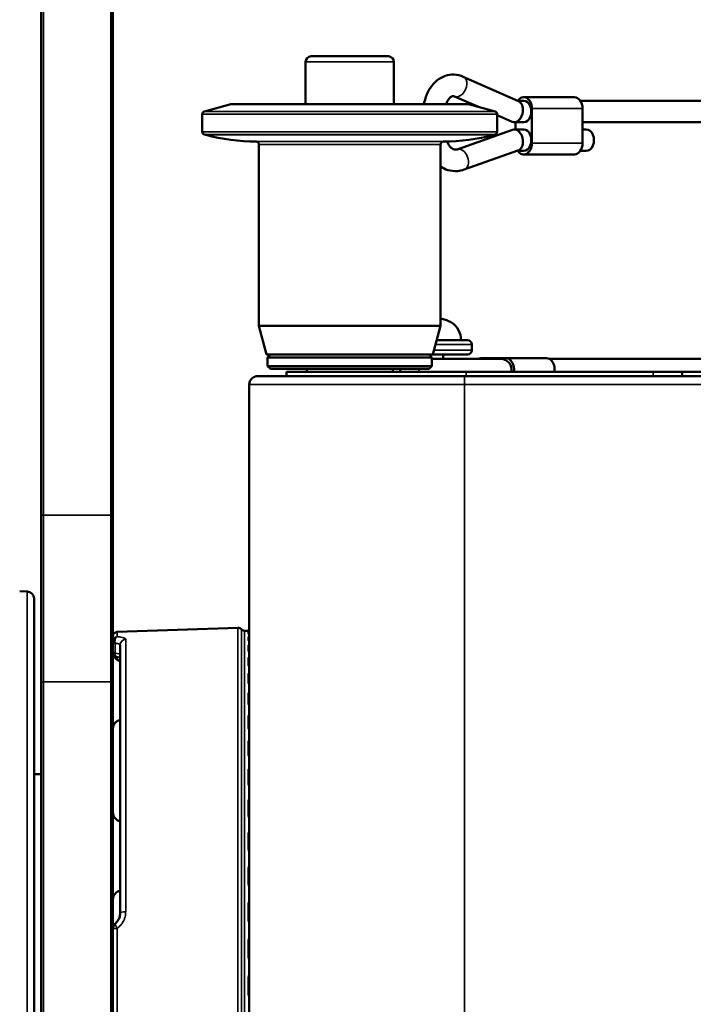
# Model space of a CAD drawing. Header units: millimetres. Extents: x 50 to 3176, y 50 to 2109.
# Tile 404 of 656: x 982 to 1029, y 1664 to 1733. Entities that reach past the tile are written whole.
import ezdxf

# ---------------------------------------------------------------- set-up
doc = ezdxf.new("R2010")
doc.units = ezdxf.units.MM
doc.header["$LTSCALE"] = 10
for name, color, linetype, lineweight in [('Dimension (ISO)', 7, 'Continuous', 25), ('Visible (ISO)', 7, 'Continuous', 50), ('Visible Narrow (ISO)', 7, 'Continuous', 35)]:
    doc.layers.add(name, color=color, linetype=linetype, lineweight=lineweight)
doc.styles.add('Note Text (ANSI)', font='tahoma.ttf')
doc.dimstyles.new('Default (ISO)', dxfattribs={"dimscale": 10, "dimtxt": 1, "dimasz": 2.5, "dimexe": 3.175, "dimexo": 0, "dimgap": 0.762, "dimtad": 1, "dimrnd": 1e-08, "dimzin": 0, "dimdsep": 46, "dimtxsty": 'Note Text (ANSI)', "dimcen": 0.09, "dimdle": 10, "dimclrd": 1, "dimclre": 1, "dimclrt": 1, "dimazin": 0, "dimtfac": 3.5052, "dimtmove": 0, "dimatfit": 3, "dimfxl": 1, "dimtolj": 1, "dimtzin": 0, "dimlwd": -1, "dimlwe": -1, "dimarcsym": 0})

# ---------------------------------------------------------------- blocks, each defined once
blk = doc.blocks.new('*D11')
at = {"layer": 'Defpoints', "color": 0, "transparency": 16777216}
for p in [(892.086, 1808.362), (1172.962, 1808.362), (1109.953, 1766.362)]:
    blk.add_point(p, dxfattribs=at)
at = {"layer": 'Dimension (ISO)', "color": 1, "transparency": 16777216}
for p, q in [((892.086, 1833.362), (892.086, 1858.362)), ((1172.962, 1808.362), (860.336, 1808.362)), ((892.086, 1766.362), (892.086, 1808.362)), ((1109.953, 1766.362), (860.336, 1766.362)), ((892.086, 1741.362), (892.086, 1716.362))]:
    blk.add_line(p, q, dxfattribs=at)
for points in [[(887.92, 1833.362), (896.253, 1833.362), (892.086, 1808.362)], [(887.92, 1741.362), (896.253, 1741.362), (892.086, 1766.362)]]:
    blk.add_solid(points, dxfattribs=at)
at = {"layer": 'Dimension (ISO)', "color": 1, "transparency": 16777216, "insert": (871.384, 1725.186), "char_height": 10, "attachment_point": 1, "rotation": 90, "style": 'Note Text (ANSI)'}
blk.add_mtext('\\A1;42.00 mm [1.654 in]', dxfattribs=at)

msp = doc.modelspace()

# ---------------------------------------------------------------- linework, layer by layer
at = {"layer": 'Visible (ISO)'}
for p, q in [((983.453, 1698.3678), (983.453, 1815.0616)), ((988.453, 1815.0616), (988.453, 1698.3678)), ((1002.2538, 1730.3524), (1004.953, 1730.3524)), ((1004.953, 1730.3524), (1007.6521, 1730.3524)), ((1001.8743, 1727.004), (1001.8743, 1729.953)), ((1008.0316, 1727.004), (1008.0316, 1729.953)), ((1016.715, 1727.2227), (1012.8616, 1728.9257)), ((1013.9136, 1726.8208), (1012.2553, 1727.5537)), ((996.676, 1727.004), (994.8248, 1726.508)), ((996.676, 1727.004), (1013.23, 1727.004)), ((1013.23, 1727.004), (1015.0811, 1726.508)), ((1017.0732, 1727.254), (1016.6442, 1727.254)), ((1020.6087, 1727.504), (1017.0732, 1727.504)), ((1036.8743, 1727.254), (1021.0195, 1727.254)), ((994.6766, 1725.094), (994.6766, 1726.3148)), ((1015.2293, 1725.094), (1015.2293, 1726.3148)), ((1016.2567, 1725.7853), (1015.2293, 1726.2393)), ((1017.6388, 1726.704), (1017.6388, 1724.304)), ((1021.1744, 1724.304), (1021.1744, 1726.704)), ((1017.0732, 1725.754), (1016.4049, 1725.754)), ((1016.5075, 1725.754), (1016.5075, 1725.254)), ((1029.6766, 1725.754), (1021.1744, 1725.754)), ((994.9157, 1724.8765), (994.8248, 1724.9008)), ((1012.4249, 1723.8637), (1016.2974, 1725.2329)), ((1014.9902, 1724.8765), (1015.0811, 1724.9008)), ((1016.4206, 1725.254), (1017.0732, 1725.254)), ((1021.1744, 1725.254), (1021.4356, 1725.254)), ((998.6253, 1711.559), (998.6253, 1724.2051)), ((1011.2806, 1711.559), (1011.2806, 1724.2051)), ((1012.9249, 1722.4495), (1016.6743, 1723.7751)), ((1016.6146, 1723.754), (1017.0732, 1723.754)), ((1017.0732, 1723.504), (1020.6087, 1723.504)), ((1021.0195, 1723.754), (1021.4356, 1723.754)), ((1011.2806, 1711.559), (998.6253, 1711.559)), ((999.1611, 1709.5596), (998.6253, 1711.559)), ((1010.7449, 1709.5596), (1011.2806, 1711.559)), ((1013.153, 1710.5616), (1011.0133, 1710.5616)), ((1013.453, 1710.2616), (1013.453, 1709.8616)), ((1010.7449, 1709.5596), (999.1611, 1709.5596)), ((999.4251, 1709.5596), (999.2251, 1709.3597)), ((999.2251, 1709.3597), (1010.6808, 1709.3597)), ((999.2251, 1708.7599), (999.2251, 1709.3597)), ((1010.4809, 1709.5596), (1010.6808, 1709.3597)), ((1010.6808, 1708.7599), (1010.6808, 1709.3597)), ((1015.4719, 1709.254), (1010.6808, 1709.254)), ((1010.7454, 1709.5616), (1013.153, 1709.5616)), ((1011.453, 1709.5616), (1011.453, 1709.254)), ((1015.8357, 1709.304), (1014.075, 1709.304)), ((1015.5508, 1709.254), (1015.4719, 1709.254)), ((1015.8357, 1709.304), (1018.6642, 1709.304)), ((1018.861, 1709.254), (1034.2251, 1709.254)), ((1010.6808, 1708.7599), (999.2251, 1708.7599)), ((999.4251, 1708.5599), (999.2251, 1708.7599)), ((1010.4809, 1708.5599), (999.4251, 1708.5599)), ((1000.553, 1708.3616), (1013.053, 1708.3616)), ((1000.553, 1708.0616), (1000.553, 1708.3616)), ((1001.953, 1708.3616), (1001.953, 1708.5599)), ((1007.953, 1708.3616), (1007.953, 1708.5599)), ((1008.453, 1708.5599), (1008.453, 1708.3616)), ((1010.4809, 1708.5599), (1010.6808, 1708.7599)), ((1026.103, 1708.3616), (1013.053, 1708.3616)), ((1026.103, 1708.3616), (1028.103, 1708.3616)), ((1028.103, 1708.3616), (1031.103, 1708.3616)), ((1028.103, 1708.3616), (1028.103, 1708.0616)), ((998.553, 1708.0616), (1012.953, 1708.0616)), ((1012.953, 1708.0616), (1362.953, 1708.0616)), ((997.953, 1626.0616), (997.953, 1707.4616)), ((983.453, 1698.3678), (983.453, 1686.6679)), ((988.453, 1686.6679), (988.453, 1698.3678)), ((982.4704, 1693.0435), (981.953, 1693.0616)), ((982.953, 1692.5438), (982.953, 1638.5793)), ((988.7425, 1690.2225), (997.1579, 1690.5164)), ((997.8634, 1690.2972), (997.6146, 1690.3059)), ((988.453, 1689.5671), (988.453, 1689.5671)), ((988.953, 1670.6283), (988.953, 1689.3091)), ((988.953, 1688.397), (988.953, 1688.397)), ((983.453, 1629.2116), (983.453, 1686.6679)), ((988.453, 1686.6679), (988.453, 1629.2116)), ((982.953, 1680.3116), (983.453, 1680.3116)), ((988.5892, 1669.8726), (988.5892, 1669.8726))]:
    msp.add_line(p, q, dxfattribs=at)
for centre, radius, start, end in [((1002.2741, 1729.953), 0.3999, 92.912051, 180), ((1007.6318, 1729.953), 0.3999, 0, 87.087949), ((994.8765, 1726.3148), 0.1999, 105, 180), ((1015.0294, 1726.3148), 0.1999, 0, 75), ((994.8765, 1725.094), 0.1999, 180, 255), ((998.4984, 1738.2478), 13.843, 255.000528, 269.702385), ((1011.4075, 1738.2478), 13.843, 270.297615, 284.999472), ((1015.0294, 1725.094), 0.1999, 285, 0), ((998.4254, 1724.2051), 0.1999, 0, 89.679043), ((1011.4805, 1724.2051), 0.1999, 90.320957, 180), ((1011.993, 1711.7174), 0.1, 55.65151, 81.107351), ((1011.203, 1710.5616), 1.5, 0, 55.647576), ((1013.153, 1710.2616), 0.3, 0, 90), ((1013.153, 1709.8616), 0.3, 270, 0), ((1015.4719, 1708.504), 0.75, 349.054384, 90), ((998.553, 1707.4616), 0.6, 90, 180), ((982.453, 1692.5438), 0.5, 0, 88), ((997.1684, 1690.2165), 0.3, 40.442881, 92), ((988.753, 1689.9227), 0.3, 92, 180), ((997.625, 1690.6057), 0.3, 220.442881, 268), ((997.853, 1689.9974), 0.3, 71.423789, 88), ((989.053, 1683.4922), 0.6, 99.594068, 180), ((989.053, 1677.631), 0.6, 180, 260.405932), ((989.053, 1671.5922), 0.6, 99.594068, 180)]:
    msp.add_arc(centre, radius, start, end, dxfattribs=at)
for centre, major_axis, ratio, start_param, end_param in [((1017.0732, 1726.704), (0, 0.8), 0.7071068, 4.712389, 7.0959409), ((1016.4859, 1726.504), (-0.1567, -0.7421), 0.6913559, 1.7157331, 2.9966559), ((1017.0732, 1726.504), (0, -0.75), 0.7071068, 0, 3.1415927), ((1020.6087, 1726.704), (0, 0.8), 0.7071068, 4.712389, 6.2831853), ((1016.4859, 1726.504), (-0.1567, -0.7421), 0.6913559, 6.1382486, 7.9989184), ((1016.4859, 1724.504), (-0.1278, 0.7447), 0.6967014, 4.5934184, 6.4021559), ((1017.0732, 1724.504), (0, -0.75), 0.7071068, 0, 3.1415927), ((1021.4356, 1724.504), (0, -0.75), 0.7071068, 0, 3.1415927), ((1017.0732, 1724.304), (0, -0.8), 0.7071068, 5.4704297, 7.8539816), ((1016.4859, 1724.504), (-0.1278, 0.7447), 0.6967014, 3.2605632, 4.5934184), ((1020.6087, 1724.304), (0, -0.8), 0.7071068, 0, 1.5707963), ((1014.075, 1708.504), (0, 0.8), 0.7071068, 0, 0.3554212), ((1015.8357, 1708.504), (0, 0.8), 0.7071068, 4.5334254, 6.2831853), ((1018.6642, 1708.504), (0, 0.8), 0.7071068, 4.5334254, 6.2831853), ((989.0425, 1688.5822), (-0.1039, -0.3863), 0.766244, 6.2831468, 6.2831877)]:
    msp.add_ellipse(centre, major_axis=major_axis, ratio=ratio, start_param=start_param, end_param=end_param, dxfattribs=at)
for points, knots in [([(1012.8616, 1728.9257), (1012.6608, 1729.0144), (1012.4413, 1729.0668), (1012.0127, 1729.0815), (1011.805, 1729.0499), (1011.4075, 1728.9154), (1011.2193, 1728.8101), (1010.865, 1728.5325), (1010.7045, 1728.3537), (1010.4234, 1727.9345), (1010.3092, 1727.6891), (1010.1844, 1727.2917), (1010.1504, 1727.1489), (1010.1259, 1727.004)], [5.9803004, 5.9803004, 5.9803004, 5.9803004, 6.2589189, 6.2589189, 6.5180321, 6.5180321, 6.7892025, 6.7892025, 7.0951903, 7.0951903, 7.436084, 7.436084, 7.6195662, 7.6195662, 7.6195662, 7.6195662]), ([(1012.2553, 1727.5537), (1012.2078, 1727.5747), (1012.1763, 1727.578), (1012.1066, 1727.5709), (1012.064, 1727.5587), (1011.959, 1727.4876), (1011.9033, 1727.4366), (1011.8018, 1727.3018), (1011.7563, 1727.2248), (1011.6987, 1727.0941), (1011.6817, 1727.0501), (1011.6665, 1727.004)], [5.9803004, 5.9803004, 5.9803004, 5.9803004, 6.3550367, 6.3550367, 6.7297729, 6.7297729, 7.0374677, 7.0374677, 7.2967285, 7.2967285, 7.4166535, 7.4166535, 7.4166535, 7.4166535]), ([(1011.7304, 1724.4086), (1011.7306, 1724.4081), (1011.7308, 1724.4076), (1011.7776, 1724.2973), (1011.8325, 1724.2016), (1011.9475, 1724.0456), (1012.0074, 1723.9857), (1012.1247, 1723.8957), (1012.18, 1723.8698), (1012.2848, 1723.8401), (1012.3313, 1723.8393), (1012.3992, 1723.8554), (1012.4118, 1723.8591), (1012.4249, 1723.8637)], [2.1097953, 2.1097953, 2.1097953, 2.1097953, 2.1109995, 2.1109995, 2.3767288, 2.3767288, 2.6444854, 2.6444854, 2.944181, 2.944181, 3.307336, 3.307336, 3.3865713, 3.3865713, 3.3865713, 3.3865713]), ([(1011.2806, 1722.6602), (1011.4358, 1722.5587), (1011.6053, 1722.4776), (1012.0038, 1722.3565), (1012.2374, 1722.3308), (1012.6236, 1722.3636), (1012.7778, 1722.3975), (1012.9249, 1722.4495)], [2.70845703, 2.70845703, 2.70845703, 2.70845703, 2.9298191, 2.9298191, 3.20159205, 3.20159205, 3.38657132, 3.38657132, 3.38657132, 3.38657132]), ([(1011.6248, 1711.977), (1011.6738, 1711.9606), (1011.7227, 1711.9422), (1011.8133, 1711.9055), (1011.8562, 1711.8867), (1011.9295, 1711.8534), (1011.9613, 1711.8382), (1011.9943, 1711.8227), (1012.0027, 1711.8188), (1012.0142, 1711.8136), (1012.0182, 1711.8119), (1012.0206, 1711.8109), (1012.0209, 1711.8107), (1012.0209, 1711.8107)], [0, 0, 0, 0, 0.015481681, 0.015481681, 0.030859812, 0.030859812, 0.045722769, 0.045722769, 0.051926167, 0.051926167, 0.056879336, 0.056879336, 0.05846593, 0.05846593, 0.05846593, 0.05846593]), ([(1011.6248, 1711.977), (1011.6737, 1711.9606), (1011.7226, 1711.9422), (1011.8132, 1711.9056), (1011.8561, 1711.8868), (1011.9294, 1711.8534), (1011.9613, 1711.8382), (1011.994, 1711.8228), (1012.0021, 1711.819), (1012.0084, 1711.8162)], [0, 0, 0, 0, 0.015467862, 0.015467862, 0.030845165, 0.030845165, 0.045711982, 0.045711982, 0.051705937, 0.051705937, 0.051705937, 0.051705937]), ([(997.9114, 1690.2858), (997.9114, 1690.2858), (997.9114, 1690.2858), (997.9114, 1690.2858), (997.9134, 1690.2856), (997.9216, 1690.2845), (997.9302, 1690.2836), (997.9446, 1690.2822), (997.9487, 1690.2818), (997.953, 1690.2814)], [0.04737917, 0.04737917, 0.04737917, 0.04737917, 0.047414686, 0.047414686, 0.052326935, 0.052326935, 0.060746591, 0.060746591, 0.063702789, 0.063702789, 0.063702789, 0.063702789]), ([(988.9386, 1688.1959), (988.8754, 1688.2129), (988.8116, 1688.2403), (988.6944, 1688.3145), (988.6393, 1688.3625), (988.5535, 1688.4676), (988.5197, 1688.5246), (988.4723, 1688.6441), (988.4579, 1688.708), (988.4533, 1688.7837), (988.453, 1688.7958), (988.453, 1688.8078)], [0, 0, 0, 0, 0.021793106, 0.021793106, 0.04345298, 0.04345298, 0.062865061, 0.062865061, 0.082024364, 0.082024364, 0.085640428, 0.085640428, 0.085640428, 0.085640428]), ([(988.5892, 1669.8726), (988.6717, 1669.9401), (988.7439, 1670.0214), (988.8564, 1670.1979), (988.8984, 1670.295), (988.9431, 1670.4709), (988.953, 1670.5501), (988.953, 1670.6283)], [0, 0, 0, 0, 0.032149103, 0.032149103, 0.063878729, 0.063878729, 0.08840323, 0.08840323, 0.08840323, 0.08840323]), ([(988.453, 1669.5849), (988.453, 1669.6256), (988.4597, 1669.6667), (988.4857, 1669.7429), (988.505, 1669.779), (988.5467, 1669.8335), (988.567, 1669.8544), (988.5892, 1669.8726)], [0, 0, 0, 0, 0.012419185, 0.012419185, 0.024701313, 0.024701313, 0.03360215, 0.03360215, 0.03360215, 0.03360215])]:
    msp.add_open_spline(points, degree=3, knots=knots, dxfattribs=at)
for points in [[(1011.2806, 1712.052), (1011.3978, 1712.0395), (1011.5138, 1712.0144), (1011.6248, 1711.977)], [(1015.5508, 1709.254), (1015.6184, 1709.254), (1015.6981, 1709.232), (1015.7609, 1709.1961)], [(999.6947, 1708.0619), (999.7701, 1708.0623), (999.851, 1708.0619), (999.9569, 1708.0616)], [(1000.2018, 1708.0616), (1000.2773, 1708.0616), (1000.3597, 1708.0616), (1000.4472, 1708.0616)], [(997.9485, 1690.2818), (997.95, 1690.2817), (997.9514, 1690.2815), (997.953, 1690.2814)], [(988.953, 1688.192), (988.9483, 1688.1933), (988.9435, 1688.1946), (988.9386, 1688.1959)], [(988.953, 1688.192), (988.9483, 1688.1933), (988.9435, 1688.1946), (988.9386, 1688.1959)]]:
    msp.add_open_spline(points, degree=3, dxfattribs=at)
at = {"layer": 'Visible Narrow (ISO)'}
for p, q in [((983.603, 1815.0616), (983.603, 1698.3678)), ((988.303, 1698.3678), (988.303, 1815.0616)), ((1001.8743, 1729.953), (1008.0316, 1729.953)), ((994.6766, 1726.3148), (1015.2293, 1726.3148)), ((1015.0811, 1726.508), (994.8248, 1726.508)), ((1021.1744, 1726.704), (1017.6388, 1726.704)), ((1015.2293, 1725.094), (994.6766, 1725.094)), ((994.8248, 1724.9008), (1015.0811, 1724.9008)), ((1014.9902, 1724.8765), (994.9157, 1724.8765)), ((998.4265, 1724.405), (1011.4794, 1724.405)), ((998.6253, 1724.2051), (1011.2806, 1724.2051)), ((1017.6388, 1724.304), (1021.1744, 1724.304)), ((1011.6247, 1711.9766), (1011.6248, 1711.977)), ((1013.453, 1709.8616), (1010.8258, 1709.8616)), ((1010.933, 1710.2616), (1013.453, 1710.2616)), ((1013.053, 1708.3616), (1013.053, 1708.0616)), ((1026.103, 1708.0616), (1026.103, 1708.3616)), ((1012.953, 1707.4616), (1012.953, 1708.0616)), ((997.953, 1707.4616), (1012.953, 1707.4616)), ((1012.953, 1707.4616), (1012.953, 1626.0616)), ((1362.953, 1707.4616), (1012.953, 1707.4616)), ((983.603, 1698.3678), (983.453, 1698.3678)), ((983.603, 1698.3678), (988.303, 1698.3678)), ((983.603, 1698.3678), (983.603, 1686.755)), ((988.453, 1698.3678), (988.303, 1698.3678)), ((988.303, 1686.755), (988.303, 1698.3678)), ((982.4704, 1693.0435), (982.4704, 1638.0796)), ((997.1579, 1690.5164), (997.1579, 1640.6068)), ((988.7425, 1689.8957), (988.7425, 1690.2225)), ((997.3967, 1690.4111), (997.3967, 1640.712)), ((997.6146, 1640.8172), (997.6146, 1690.3059)), ((997.8634, 1690.2972), (997.8634, 1690.2923)), ((997.8634, 1690.2085), (997.8634, 1690.1052)), ((997.8634, 1689.8546), (997.8634, 1689.6492)), ((988.5958, 1688.7555), (988.5958, 1689.4392)), ((989.339, 1670.7117), (989.339, 1689.7)), ((997.8634, 1689.2345), (997.8634, 1688.9293)), ((997.8634, 1688.3551), (997.8634, 1687.9533)), ((997.8634, 1687.226), (997.8634, 1686.732)), ((983.603, 1686.755), (988.303, 1686.755)), ((983.603, 1629.0616), (983.603, 1686.755)), ((988.303, 1686.755), (988.303, 1629.0616)), ((997.8634, 1685.8595), (997.8634, 1685.2788)), ((997.8634, 1684.2706), (997.8634, 1683.6096)), ((997.8634, 1682.4767), (997.8634, 1681.7426)), ((997.8634, 1680.4975), (997.8634, 1679.6983)), ((997.8634, 1678.3547), (997.8634, 1677.4992)), ((997.8634, 1676.0717), (997.8634, 1675.1692)), ((997.8634, 1673.6736), (997.8634, 1672.734)), ((997.8634, 1671.1865), (997.8634, 1670.2202)), ((988.7425, 1661.5603), (988.7425, 1669.5629)), ((989.0216, 1669.8239), (989.0216, 1669.824)), ((997.8634, 1668.6379), (997.8634, 1667.6554)), ((997.8634, 1666.0555), (997.8634, 1665.0676))]:
    msp.add_line(p, q, dxfattribs=at)
for centre, major_axis, ratio, start_param, end_param in [((1012.5585, 1728.2397), (0.3032, 0.686), 0.6749193, 3.1415926, 6.2831853), ((1012.6749, 1723.1566), (-0.25, 0.7071), 0.6859943, 3.1415927, 6.2831853), ((1011.993, 1711.7157), (0.0975, -0.0223), 0.9994918, 1.1946301, 1.5707963), ((988.753, 1689.5999), (-0.3, 0), 0.9867492, 4.7472738, 6.2831853), ((997.853, 1689.9926), (0.2998, -0.0105), 0.9998011, 1.3758867, 1.5707963), ((997.853, 1689.9097), (-0.3, 0), 0.9964109, 4.3725521, 4.6774824), ((997.853, 1689.8077), (0.3, 0), 0.9922363, 1.2309594, 1.5358897), ((997.853, 1689.5601), (-0.3, 0), 0.9821043, 4.3725521, 4.6774824), ((988.753, 1689.567), (-0.3, 0.0001), 0.7490132, 5.1169686, 6.2833354), ((989.353, 1689.3091), (-0.4, 0), 0.977988, 4.7472956, 6.2831853), ((997.853, 1689.3572), (0.3, 0), 0.9738008, 1.2309594, 1.5358897), ((997.853, 1688.9476), (-0.3, 0), 0.9570375, 4.3725521, 4.6774824), ((987.953, 1688.6225), (1, 0), 0.1736482, 0, 0.8725732), ((989.0425, 1688.5822), (-0.1039, -0.3863), 0.766244, 5.1737036, 6.2831461), ((997.853, 1688.646), (0.3, 0), 0.9446962, 1.2309594, 1.5358897), ((997.853, 1688.0788), (-0.3, 0), 0.9214853, 4.3725521, 4.6774824), ((997.853, 1687.6819), (0.3, 0), 0.9052413, 1.2309594, 1.5358897), ((997.853, 1686.9634), (-0.3, 0), 0.8758371, 4.3725521, 4.6774824), ((983.603, 1686.6679), (-0.15, 0), 0.5806416, 4.712389, 6.2831853), ((988.303, 1686.6679), (0.15, 0), 0.5806416, 0, 1.5707963), ((997.853, 1686.4754), (0.3, 0), 0.8558684, 1.2309594, 1.5358897), ((997.853, 1685.6135), (-0.3, 0), 0.820593, 4.3725521, 4.6774824), ((997.853, 1685.0398), (0.3, 0), 0.7971184, 1.2309594, 1.5358897), ((997.853, 1684.0438), (-0.3, 0), 0.7563583, 4.3725521, 4.6774824), ((997.853, 1683.3908), (0.3, 0), 0.729635, 1.2309594, 1.5358897), ((997.853, 1682.2717), (-0.3, 0), 0.6838368, 4.3725521, 4.6774824), ((997.853, 1681.5465), (0.3, 0), 0.6541576, 1.2309594, 1.5358897), ((997.853, 1680.3165), (-0.3, 0), 0.6038231, 4.3725521, 4.6774824), ((997.853, 1679.527), (0.3, 0), 0.571513, 1.2309594, 1.5358897), ((997.853, 1678.1996), (-0.3, 0), 0.5171937, 4.3725521, 4.6774824), ((997.853, 1677.3545), (0.3, 0), 0.4826069, 1.2309594, 1.5358897), ((997.853, 1675.9443), (-0.3, 0), 0.4248978, 4.3725521, 4.6774824), ((997.853, 1675.0528), (0.3, 0), 0.3884132, 1.2309594, 1.5358897), ((997.853, 1673.5752), (-0.3, 0), 0.3279467, 4.3725521, 4.6774824), ((997.853, 1672.6471), (0.3, 0), 0.289964, 1.2309594, 1.5358897), ((989.353, 1670.6283), (-0.4, 0), 0.2086612, 4.7472956, 6.2831853), ((997.853, 1671.1183), (-0.3, 0), 0.2274026, 4.3725521, 4.6774824), ((997.853, 1670.1638), (0.3, 0), 0.1883379, 1.2309594, 1.5358897), ((988.753, 1669.5849), (-0.3, 0), 0.6632569, 5.1170935, 6.2831637), ((988.753, 1669.5142), (-0.3, 0), 0.1622529, 4.7472956, 6.2831852), ((997.853, 1668.6006), (-0.3, 0), 0.1243669, 4.3725521, 4.6774824), ((997.853, 1667.63), (0.3, 0), 0.0846483, 1.2309594, 1.5358897), ((997.853, 1666.0495), (-0.3, 0), 0.0199687, 4.3725521, 4.6774824), ((997.853, 1665.0736), (0.3, 0), 0.0199687, 4.7472956, 5.0522259)]:
    msp.add_ellipse(centre, major_axis=major_axis, ratio=ratio, start_param=start_param, end_param=end_param, dxfattribs=at)
for points, knots in [([(1011.6247, 1711.9766), (1011.5699, 1711.9951), (1011.4572, 1712.0264), (1011.3402, 1712.0455), (1011.2806, 1712.0519)], [0, 0, 0, 0, 0.33333333, 0.66604897, 0.66604897, 0.66604897, 0.66604897]), ([(1012.0495, 1711.7981), (1012.0498, 1711.7974), (1012.049, 1711.7973), (1012.0457, 1711.7983), (1012.0439, 1711.7989), (1012.0387, 1711.801), (1012.0348, 1711.8027), (1012.0256, 1711.8068), (1012.0202, 1711.8092), (1012.0075, 1711.8151), (1012, 1711.8186), (1011.9855, 1711.8256), (1011.9787, 1711.8288), (1011.9615, 1711.837), (1011.9506, 1711.8422), (1011.9299, 1711.852), (1011.9208, 1711.8562), (1011.899, 1711.8663), (1011.886, 1711.8723), (1011.8594, 1711.8843), (1011.846, 1711.8902), (1011.8313, 1711.8966), (1011.8303, 1711.897), (1011.8141, 1711.904), (1011.7984, 1711.9106), (1011.7671, 1711.9235), (1011.7516, 1711.9298), (1011.7132, 1711.9449), (1011.6897, 1711.9538), (1011.6518, 1711.9673), (1011.6384, 1711.972), (1011.6247, 1711.9766)], [0, 0, 0, 0, 0.0889055, 0.0889055, 0.1428571, 0.1428571, 0.2142857, 0.2142857, 0.2857143, 0.2857143, 0.3671741, 0.3671741, 0.4285714, 0.4285714, 0.5127172, 0.5127172, 0.5714286, 0.5714286, 0.6428571, 0.6428571, 0.7098064, 0.7098064, 0.7142857, 0.7142857, 0.7887951, 0.7887951, 0.8571429, 0.8571429, 0.9506907, 0.9506907, 1, 1, 1, 1]), ([(1012.0495, 1711.7981), (1012.0495, 1711.7985), (1012.0494, 1711.7989), (1012.0494, 1711.7991), (1012.0494, 1711.7994), (1012.0494, 1711.7996), (1012.0494, 1711.7998), (1012.0494, 1711.7999), (1012.0494, 1711.7999), (1012.0494, 1711.7999)], [0.00004799, 0.00004799, 0.00004799, 0.00004799, 0.33333333, 0.33333333, 0.33333333, 0.66666667, 0.66666667, 0.66666667, 0.99914931, 0.99914931, 0.99914931, 0.99914931]), ([(988.6349, 1689.7736), (988.6349, 1689.7737), (988.635, 1689.7737), (988.64, 1689.7842), (988.6454, 1689.7943), (988.6565, 1689.8134), (988.6623, 1689.8224), (988.6765, 1689.8423), (988.685, 1689.8526), (988.6973, 1689.8652), (988.701, 1689.8687), (988.7105, 1689.877), (988.7164, 1689.8815), (988.7283, 1689.8892), (988.7342, 1689.8923), (988.7409, 1689.8951), (988.7417, 1689.8954), (988.7425, 1689.8957)], [0, 0, 0, 0, 0.00003543, 0.00003543, 0.16668438, 0.16668438, 0.33333333, 0.33333333, 0.5683864, 0.5683864, 0.66666667, 0.66666667, 0.82174295, 0.82174295, 0.97815743, 0.97815743, 0.99999471, 0.99999471, 0.99999471, 0.99999471]), ([(989.339, 1689.7), (989.339, 1689.7252), (989.3241, 1689.7479), (989.2701, 1689.7888), (989.231, 1689.807), (989.1301, 1689.8395), (989.0682, 1689.8537), (988.9226, 1689.8779), (988.8389, 1689.8879), (988.7425, 1689.8957)], [0, 0, 0, 0, 0.25, 0.25, 0.5, 0.5, 0.75, 0.75, 1, 1, 1, 1]), ([(997.8634, 1690.2923), (997.8634, 1690.2908), (997.8767, 1690.2887), (997.8982, 1690.2862), (997.9126, 1690.2845), (997.9307, 1690.2827), (997.953, 1690.2807)], [0, 0, 0, 0, 0.33333333, 0.33333333, 0.33333333, 0.55641914, 0.55641914, 0.55641914, 0.55641914]), ([(997.953, 1690.2303), (997.9368, 1690.229), (997.9229, 1690.2275), (997.911, 1690.2258), (997.9065, 1690.2251), (997.9024, 1690.2244), (997.8985, 1690.2237), (997.8769, 1690.2198), (997.8634, 1690.2148), (997.8634, 1690.2085)], [0.44472191, 0.44472191, 0.44472191, 0.44472191, 0.60633221, 0.60633221, 0.60633221, 0.66666667, 0.66666667, 0.66666667, 1, 1, 1, 1]), ([(997.8634, 1690.1052), (997.8634, 1690.0961), (997.8767, 1690.0868), (997.8982, 1690.0779), (997.9126, 1690.0719), (997.9307, 1690.0661), (997.953, 1690.0603)], [0, 0, 0, 0, 0.33333333, 0.33333333, 0.33333333, 0.55641878, 0.55641878, 0.55641878, 0.55641878]), ([(997.953, 1689.9097), (997.9368, 1689.9056), (997.9229, 1689.9013), (997.911, 1689.8965), (997.9065, 1689.8948), (997.9024, 1689.8929), (997.8985, 1689.8911), (997.8769, 1689.8807), (997.8634, 1689.8686), (997.8634, 1689.8546)], [0.44472191, 0.44472191, 0.44472191, 0.44472191, 0.60633221, 0.60633221, 0.60633221, 0.66666667, 0.66666667, 0.66666667, 1, 1, 1, 1]), ([(988.453, 1689.5671), (988.453, 1689.567), (988.453, 1689.567), (988.453, 1689.567), (988.453, 1689.561), (988.4542, 1689.5548), (988.4566, 1689.5486), (988.4589, 1689.5427), (988.4622, 1689.5368), (988.4664, 1689.5309), (988.4676, 1689.5291), (988.469, 1689.5273), (988.4704, 1689.5255), (988.4713, 1689.5245), (988.4722, 1689.5234), (988.4731, 1689.5223), (988.4768, 1689.5179), (988.4809, 1689.5136), (988.4854, 1689.5093), (988.49, 1689.5049), (988.495, 1689.5005), (988.5005, 1689.4961), (988.5056, 1689.492), (988.5111, 1689.4878), (988.5172, 1689.4836), (988.5187, 1689.4825), (988.5203, 1689.4814), (988.5219, 1689.4803), (988.5301, 1689.4748), (988.539, 1689.4693), (988.5488, 1689.4637), (988.5584, 1689.4581), (988.5689, 1689.4525), (988.58, 1689.4469), (988.5852, 1689.4444), (988.5904, 1689.4418), (988.5958, 1689.4392)], [0.00000911, 0.00000911, 0.00000911, 0.00000911, 0.00014569, 0.00014569, 0.00014569, 0.14918287, 0.14918287, 0.14918287, 0.29019568, 0.29019568, 0.29019568, 0.33333333, 0.33333333, 0.33333333, 0.35941696, 0.35941696, 0.35941696, 0.46392446, 0.46392446, 0.46392446, 0.56895426, 0.56895426, 0.56895426, 0.66666667, 0.66666667, 0.66666667, 0.69173442, 0.69173442, 0.69173442, 0.81783602, 0.81783602, 0.81783602, 0.94275843, 0.94275843, 0.94275843, 1, 1, 1, 1]), ([(988.5958, 1689.4392), (988.5958, 1689.4393), (988.5958, 1689.4393), (988.5936, 1689.4522), (988.5919, 1689.4654), (988.5892, 1689.4917), (988.5883, 1689.5048), (988.5874, 1689.5302), (988.5873, 1689.5425), (988.5876, 1689.5576), (988.5877, 1689.5607), (988.5881, 1689.5756), (988.5888, 1689.587), (988.5908, 1689.6096), (988.592, 1689.6209), (988.5952, 1689.643), (988.597, 1689.654), (988.5999, 1689.6678), (988.6005, 1689.6709), (988.6037, 1689.6854), (988.6067, 1689.6969), (988.6135, 1689.7198), (988.6173, 1689.7311), (988.6253, 1689.7522), (988.6294, 1689.7619), (988.6342, 1689.7721), (988.6346, 1689.7729), (988.6349, 1689.7736)], [0, 0, 0, 0, 0.0000102, 0.0000102, 0.1035721, 0.1035721, 0.2072295, 0.2072295, 0.3071107, 0.3071107, 0.3333333, 0.3333333, 0.4328574, 0.4328574, 0.5355647, 0.5355647, 0.638272, 0.638272, 0.6666667, 0.6666667, 0.775818, 0.775818, 0.8875922, 0.8875922, 0.9913969, 0.9913969, 1, 1, 1, 1]), ([(988.953, 1689.3091), (988.953, 1689.319), (988.9499, 1689.3286), (988.9377, 1689.3469), (988.9285, 1689.3557), (988.9147, 1689.365), (988.9129, 1689.3661), (988.8994, 1689.3745), (988.8851, 1689.3814), (988.8519, 1689.3942), (988.833, 1689.4001), (988.8044, 1689.4076), (988.7966, 1689.4094), (988.7638, 1689.4169), (988.7364, 1689.422), (988.6769, 1689.4309), (988.6449, 1689.4348), (988.6058, 1689.4384), (988.6008, 1689.4388), (988.5958, 1689.4392)], [0.00000001, 0.00000001, 0.00000001, 0.00000001, 0.15604194, 0.15604194, 0.31174025, 0.31174025, 0.33333333, 0.33333333, 0.47506698, 0.47506698, 0.61675532, 0.61675532, 0.66666667, 0.66666667, 0.82204889, 0.82204889, 0.97746455, 0.97746455, 1, 1, 1, 1]), ([(997.8634, 1689.6492), (997.8634, 1689.6325), (997.8767, 1689.6163), (997.8982, 1689.601), (997.9126, 1689.5907), (997.9307, 1689.5809), (997.953, 1689.5714)], [0, 0, 0, 0, 0.33333333, 0.33333333, 0.33333333, 0.55641913, 0.55641913, 0.55641913, 0.55641913]), ([(997.953, 1689.3222), (997.9368, 1689.3155), (997.9229, 1689.3083), (997.911, 1689.3007), (997.9065, 1689.2978), (997.9024, 1689.2949), (997.8985, 1689.2919), (997.8769, 1689.2752), (997.8634, 1689.2561), (997.8634, 1689.2345)], [0.44472191, 0.44472191, 0.44472191, 0.44472191, 0.60633221, 0.60633221, 0.60633221, 0.66666667, 0.66666667, 0.66666667, 1, 1, 1, 1]), ([(988.453, 1688.8078), (988.453, 1688.804), (988.4548, 1688.8002), (988.4585, 1688.7964), (988.4612, 1688.7936), (988.465, 1688.7909), (988.4698, 1688.7882), (988.4762, 1688.7846), (988.4844, 1688.7811), (988.4942, 1688.7776), (988.5015, 1688.7751), (988.5097, 1688.7727), (988.5187, 1688.7703), (988.5268, 1688.7681), (988.5356, 1688.766), (988.5451, 1688.764), (988.5497, 1688.763), (988.5545, 1688.7621), (988.5595, 1688.7611), (988.5709, 1688.759), (988.583, 1688.7571), (988.5958, 1688.7555)], [0, 0, 0, 0, 0.19072353, 0.19072353, 0.19072353, 0.33333333, 0.33333333, 0.33333333, 0.52526667, 0.52526667, 0.52526667, 0.66666667, 0.66666667, 0.66666667, 0.79349568, 0.79349568, 0.79349568, 0.85622384, 0.85622384, 0.85622384, 1, 1, 1, 1]), ([(988.7312, 1688.4816), (988.7235, 1688.482), (988.716, 1688.4838), (988.7046, 1688.489), (988.7008, 1688.4912), (988.6921, 1688.4973), (988.6873, 1688.5013), (988.6766, 1688.5114), (988.6708, 1688.5176), (988.6652, 1688.5243), (988.6647, 1688.5248), (988.6593, 1688.5314), (988.6549, 1688.5373), (988.6469, 1688.5499), (988.6433, 1688.5565), (988.6357, 1688.572), (988.6318, 1688.5807), (988.6248, 1688.5974), (988.6218, 1688.6053), (988.6177, 1688.6166), (988.6164, 1688.6203), (988.614, 1688.6274), (988.6128, 1688.6309), (988.6099, 1688.6407), (988.6083, 1688.6468), (988.6055, 1688.6589), (988.6044, 1688.665), (988.603, 1688.6733), (988.6027, 1688.6748), (988.6009, 1688.6866), (988.5993, 1688.6987), (988.597, 1688.7242), (988.5961, 1688.7375), (988.5959, 1688.7528), (988.5958, 1688.7541), (988.5958, 1688.7555)], [0, 0, 0, 0, 0.1098754, 0.1098754, 0.1666667, 0.1666667, 0.2361311, 0.2361311, 0.3257017, 0.3257017, 0.3333333, 0.3333333, 0.4223595, 0.4223595, 0.5, 0.5, 0.5731396, 0.5731396, 0.6352799, 0.6352799, 0.6666667, 0.6666667, 0.6995159, 0.6995159, 0.7627586, 0.7627586, 0.8207568, 0.8207568, 0.8333333, 0.8333333, 0.9166667, 0.9166667, 0.9926022, 0.9926022, 1, 1, 1, 1]), ([(988.7312, 1688.4816), (988.7455, 1688.4812), (988.7592, 1688.4804), (988.7842, 1688.4781), (988.7956, 1688.4768), (988.817, 1688.4736), (988.8271, 1688.4717), (988.8425, 1688.4685), (988.8482, 1688.4671), (988.8576, 1688.4647), (988.8614, 1688.4637), (988.8748, 1688.4598), (988.8837, 1688.4568), (988.9006, 1688.4502), (988.9085, 1688.4466), (988.9202, 1688.4402), (988.9245, 1688.4376), (988.9306, 1688.4332), (988.9328, 1688.4315), (988.9406, 1688.4249), (988.945, 1688.4198), (988.9513, 1688.4089), (988.953, 1688.403), (988.953, 1688.397)], [0, 0, 0, 0, 0.09901731, 0.09901731, 0.18942244, 0.18942244, 0.2780282, 0.2780282, 0.33333333, 0.33333333, 0.37270784, 0.37270784, 0.47650513, 0.47650513, 0.58964648, 0.58964648, 0.66666667, 0.66666667, 0.71352254, 0.71352254, 0.84957301, 0.84957301, 0.99993791, 0.99993791, 0.99993791, 0.99993791]), ([(997.8634, 1688.9293), (997.8634, 1688.9052), (997.8767, 1688.8822), (997.8982, 1688.8607), (997.9126, 1688.8463), (997.9307, 1688.8327), (997.953, 1688.8195)], [0, 0, 0, 0, 0.33333333, 0.33333333, 0.33333333, 0.55641913, 0.55641913, 0.55641913, 0.55641913]), ([(997.953, 1688.4745), (997.9368, 1688.4651), (997.9229, 1688.4553), (997.911, 1688.4447), (997.9065, 1688.4408), (997.9024, 1688.4368), (997.8985, 1688.4327), (997.8769, 1688.4099), (997.8634, 1688.384), (997.8634, 1688.3551)], [0.44472191, 0.44472191, 0.44472191, 0.44472191, 0.60633221, 0.60633221, 0.60633221, 0.66666667, 0.66666667, 0.66666667, 1, 1, 1, 1]), ([(997.8634, 1687.9533), (997.8634, 1687.9221), (997.8767, 1687.8925), (997.8982, 1687.8651), (997.9126, 1687.8468), (997.9307, 1687.8294), (997.953, 1687.8127)], [0, 0, 0, 0, 0.33333333, 0.33333333, 0.33333333, 0.55641913, 0.55641913, 0.55641913, 0.55641913]), ([(997.953, 1687.3757), (997.9368, 1687.3638), (997.9229, 1687.3513), (997.911, 1687.3381), (997.9065, 1687.3331), (997.9024, 1687.3281), (997.8985, 1687.3229), (997.8769, 1687.2942), (997.8634, 1687.2618), (997.8634, 1687.226)], [0.44472191, 0.44472191, 0.44472191, 0.44472191, 0.60633221, 0.60633221, 0.60633221, 0.66666667, 0.66666667, 0.66666667, 1, 1, 1, 1]), ([(997.8634, 1686.732), (997.8634, 1686.6941), (997.8767, 1686.6583), (997.8982, 1686.6252), (997.9126, 1686.6031), (997.9307, 1686.5822), (997.953, 1686.5622)], [0, 0, 0, 0, 0.33333333, 0.33333333, 0.33333333, 0.55641914, 0.55641914, 0.55641914, 0.55641914]), ([(997.953, 1686.0379), (997.9368, 1686.0236), (997.9229, 1686.0087), (997.911, 1685.9928), (997.9065, 1685.9869), (997.9024, 1685.9809), (997.8985, 1685.9747), (997.8769, 1685.9405), (997.8634, 1685.902), (997.8634, 1685.8595)], [0.44472191, 0.44472191, 0.44472191, 0.44472191, 0.60633221, 0.60633221, 0.60633221, 0.66666667, 0.66666667, 0.66666667, 1, 1, 1, 1]), ([(997.8634, 1685.2788), (997.8634, 1685.2345), (997.8767, 1685.1928), (997.8982, 1685.1545), (997.9126, 1685.1288), (997.9307, 1685.1047), (997.953, 1685.0816)], [0, 0, 0, 0, 0.33333333, 0.33333333, 0.33333333, 0.55641914, 0.55641914, 0.55641914, 0.55641914]), ([(997.953, 1684.4751), (997.939, 1684.4605), (997.9264, 1684.4453), (997.9154, 1684.4296), (997.9084, 1684.4197), (997.9021, 1684.4095), (997.8965, 1684.3993), (997.8744, 1684.3587), (997.8634, 1684.3163), (997.8634, 1684.2706)], [0.44997889, 0.44997889, 0.44997889, 0.44997889, 0.58251399, 0.58251399, 0.58251399, 0.66666667, 0.66666667, 0.66666667, 1, 1, 1, 1]), ([(997.8634, 1683.6096), (997.8634, 1683.5594), (997.8767, 1683.5123), (997.8982, 1683.4691), (997.9126, 1683.4402), (997.9307, 1683.413), (997.953, 1683.3871)], [0, 0, 0, 0, 0.33333333, 0.33333333, 0.33333333, 0.55641914, 0.55641914, 0.55641914, 0.55641914]), ([(997.953, 1682.7064), (997.9368, 1682.6878), (997.9229, 1682.6685), (997.911, 1682.648), (997.9065, 1682.6403), (997.9024, 1682.6325), (997.8985, 1682.6245), (997.8769, 1682.5804), (997.8634, 1682.5309), (997.8634, 1682.4767)], [0.44472191, 0.44472191, 0.44472191, 0.44472191, 0.60633221, 0.60633221, 0.60633221, 0.66666667, 0.66666667, 0.66666667, 1, 1, 1, 1]), ([(997.8634, 1681.7426), (997.8634, 1681.6871), (997.8767, 1681.6351), (997.8982, 1681.5876), (997.9126, 1681.5557), (997.9307, 1681.5258), (997.953, 1681.4973)], [0, 0, 0, 0, 0.33333333, 0.33333333, 0.33333333, 0.55641914, 0.55641914, 0.55641914, 0.55641914]), ([(997.953, 1680.7491), (997.9368, 1680.7288), (997.9229, 1680.7075), (997.911, 1680.685), (997.9065, 1680.6766), (997.9024, 1680.6681), (997.8985, 1680.6593), (997.8769, 1680.6109), (997.8634, 1680.5568), (997.8634, 1680.4975)], [0.44472191, 0.44472191, 0.44472191, 0.44472191, 0.60633221, 0.60633221, 0.60633221, 0.66666667, 0.66666667, 0.66666667, 1, 1, 1, 1]), ([(997.8634, 1679.6983), (997.8634, 1679.6381), (997.8767, 1679.5819), (997.8982, 1679.5304), (997.9126, 1679.496), (997.9307, 1679.4637), (997.953, 1679.433)], [0, 0, 0, 0, 0.33333333, 0.33333333, 0.33333333, 0.55641914, 0.55641914, 0.55641914, 0.55641914]), ([(997.953, 1678.6255), (997.9368, 1678.6036), (997.9229, 1678.5806), (997.911, 1678.5564), (997.9065, 1678.5473), (997.9024, 1678.5381), (997.8985, 1678.5287), (997.8769, 1678.4765), (997.8634, 1678.4183), (997.8634, 1678.3547)], [0.44472067, 0.44472067, 0.44472067, 0.44472067, 0.60630412, 0.60630412, 0.60630412, 0.66666667, 0.66666667, 0.66666667, 1, 1, 1, 1]), ([(997.8634, 1677.4992), (997.8634, 1677.4349), (997.8767, 1677.375), (997.8982, 1677.3202), (997.9126, 1677.2836), (997.9307, 1677.2492), (997.953, 1677.2166)], [0, 0, 0, 0, 0.33333333, 0.33333333, 0.33333333, 0.55641914, 0.55641914, 0.55641914, 0.55641914]), ([(997.953, 1676.3588), (997.9368, 1676.3354), (997.9229, 1676.3111), (997.911, 1676.2854), (997.9065, 1676.2758), (997.9024, 1676.266), (997.8985, 1676.256), (997.8769, 1676.2007), (997.8634, 1676.139), (997.8634, 1676.0717)], [0.44472191, 0.44472191, 0.44472191, 0.44472191, 0.60633221, 0.60633221, 0.60633221, 0.66666667, 0.66666667, 0.66666667, 1, 1, 1, 1]), ([(997.8634, 1675.1692), (997.8634, 1675.1016), (997.8767, 1675.0386), (997.8982, 1674.9812), (997.9126, 1674.9427), (997.9307, 1674.9067), (997.953, 1674.8725)], [0, 0, 0, 0, 0.33333333, 0.33333333, 0.33333333, 0.55641914, 0.55641914, 0.55641914, 0.55641914]), ([(997.953, 1673.9737), (997.9368, 1673.9493), (997.9229, 1673.9238), (997.911, 1673.8968), (997.9065, 1673.8868), (997.9024, 1673.8765), (997.8985, 1673.8661), (997.8769, 1673.8082), (997.8634, 1673.7437), (997.8634, 1673.6736)], [0.44472191, 0.44472191, 0.44472191, 0.44472191, 0.60633221, 0.60633221, 0.60633221, 0.66666667, 0.66666667, 0.66666667, 1, 1, 1, 1]), ([(997.8634, 1672.734), (997.8634, 1672.6638), (997.8767, 1672.5985), (997.8982, 1672.5389), (997.9126, 1672.4991), (997.9307, 1672.4618), (997.953, 1672.4265)], [0, 0, 0, 0, 0.33333333, 0.33333333, 0.33333333, 0.55641921, 0.55641921, 0.55641921, 0.55641921]), ([(997.953, 1671.4965), (997.9368, 1671.4712), (997.9229, 1671.4448), (997.911, 1671.417), (997.9065, 1671.4066), (997.9024, 1671.396), (997.8985, 1671.3852), (997.8769, 1671.3254), (997.8634, 1671.2589), (997.8634, 1671.1865)], [0.44472191, 0.44472191, 0.44472191, 0.44472191, 0.60633221, 0.60633221, 0.60633221, 0.66666667, 0.66666667, 0.66666667, 1, 1, 1, 1]), ([(988.7425, 1669.5629), (988.8406, 1669.6325), (988.9249, 1669.7107), (989.0617, 1669.87), (989.1168, 1669.9498), (989.1688, 1670.0433), (989.1744, 1670.0538), (989.2119, 1670.1252), (989.2391, 1670.1876), (989.2743, 1670.2891), (989.2854, 1670.3261), (989.3226, 1670.4716), (989.339, 1670.588), (989.339, 1670.7117)], [0.00000201, 0.00000201, 0.00000201, 0.00000201, 0.25, 0.25, 0.47216262, 0.47216262, 0.5, 0.5, 0.66119757, 0.66119757, 0.75, 0.75, 1, 1, 1, 1]), ([(988.6348, 1669.7678), (988.6303, 1669.7756), (988.6261, 1669.783), (988.6222, 1669.7899), (988.6208, 1669.7924), (988.6195, 1669.7948), (988.6182, 1669.7971), (988.6144, 1669.8037), (988.6111, 1669.8099), (988.608, 1669.8155), (988.6073, 1669.817), (988.6065, 1669.8183), (988.6058, 1669.8197), (988.604, 1669.8232), (988.6023, 1669.8264), (988.6008, 1669.8295), (988.5993, 1669.8325), (988.598, 1669.8353), (988.5968, 1669.8379), (988.5952, 1669.8415), (988.5938, 1669.8449), (988.5926, 1669.8479), (988.5918, 1669.8497), (988.5912, 1669.8515), (988.5906, 1669.8531), (988.5897, 1669.8559), (988.5889, 1669.8584), (988.5883, 1669.8606), (988.5881, 1669.8616), (988.5879, 1669.8624), (988.5878, 1669.8633), (988.5877, 1669.8639), (988.5876, 1669.8644), (988.5875, 1669.865), (988.5873, 1669.8672), (988.5873, 1669.869), (988.5878, 1669.8704), (988.588, 1669.8711), (988.5883, 1669.8717), (988.5887, 1669.8722), (988.5889, 1669.8723), (988.589, 1669.8725), (988.5892, 1669.8726)], [0, 0, 0, 0, 0.10261139, 0.10261139, 0.10261139, 0.1387141, 0.1387141, 0.1387141, 0.24142847, 0.24142847, 0.24142847, 0.26718491, 0.26718491, 0.26718491, 0.33333333, 0.33333333, 0.33333333, 0.39785842, 0.39785842, 0.39785842, 0.48754595, 0.48754595, 0.48754595, 0.540972, 0.540972, 0.540972, 0.62993817, 0.62993817, 0.62993817, 0.66666667, 0.66666667, 0.66666667, 0.69183012, 0.69183012, 0.69183012, 0.79190709, 0.79190709, 0.79190709, 0.84243499, 0.84243499, 0.84243499, 0.8604165, 0.8604165, 0.8604165, 0.8604165]), ([(997.8634, 1670.2202), (997.8634, 1670.1481), (997.8767, 1670.0812), (997.8982, 1670.0203), (997.9126, 1669.9795), (997.9307, 1669.9413), (997.953, 1669.9052)], [0, 0, 0, 0, 0.33333333, 0.33333333, 0.33333333, 0.55641914, 0.55641914, 0.55641914, 0.55641914]), ([(988.7425, 1669.5629), (988.7356, 1669.5775), (988.7286, 1669.592), (988.7215, 1669.6063), (988.716, 1669.6176), (988.7104, 1669.6287), (988.7048, 1669.6396), (988.6978, 1669.6533), (988.6909, 1669.6667), (988.6841, 1669.6796), (988.6786, 1669.6899), (988.6733, 1669.7), (988.668, 1669.7096), (988.6614, 1669.7216), (988.655, 1669.733), (988.6488, 1669.7437), (988.644, 1669.7522), (988.6393, 1669.7602), (988.6348, 1669.7678)], [0, 0, 0, 0, 0.1866109, 0.1866109, 0.1866109, 0.3333333, 0.3333333, 0.3333333, 0.5180812, 0.5180812, 0.5180812, 0.6666667, 0.6666667, 0.6666667, 0.8525157, 0.8525157, 0.8525157, 1, 1, 1, 1]), ([(997.953, 1668.9543), (997.9368, 1668.9284), (997.9229, 1668.9014), (997.911, 1668.873), (997.9065, 1668.8624), (997.9024, 1668.8516), (997.8985, 1668.8405), (997.8769, 1668.7795), (997.8634, 1668.7116), (997.8634, 1668.6379)], [0.44472191, 0.44472191, 0.44472191, 0.44472191, 0.60633221, 0.60633221, 0.60633221, 0.66666667, 0.66666667, 0.66666667, 1, 1, 1, 1]), ([(997.8634, 1667.6554), (997.8634, 1667.5822), (997.8767, 1667.5145), (997.8982, 1667.4528), (997.9126, 1667.4114), (997.9307, 1667.3729), (997.953, 1667.3363)], [0, 0, 0, 0, 0.33333333, 0.33333333, 0.33333333, 0.55641914, 0.55641914, 0.55641914, 0.55641914]), ([(997.953, 1666.3749), (997.9368, 1666.3487), (997.9229, 1666.3215), (997.911, 1666.2927), (997.9065, 1666.282), (997.9024, 1666.2711), (997.8985, 1666.2599), (997.8769, 1666.1983), (997.8634, 1666.1298), (997.8634, 1666.0555)], [0.44472191, 0.44472191, 0.44472191, 0.44472191, 0.60633221, 0.60633221, 0.60633221, 0.66666667, 0.66666667, 0.66666667, 1, 1, 1, 1]), ([(997.8634, 1665.0676), (997.8634, 1664.9942), (997.8767, 1664.9263), (997.8982, 1664.8645), (997.9126, 1664.8231), (997.9307, 1664.7845), (997.953, 1664.748)], [0, 0, 0, 0, 0.33333333, 0.33333333, 0.33333333, 0.55641914, 0.55641914, 0.55641914, 0.55641914])]:
    msp.add_open_spline(points, degree=3, knots=knots, dxfattribs=at)
for points in [[(1009.7639, 1708.5599), (1009.7588, 1708.494), (1009.7626, 1708.4274), (1009.7758, 1708.3616)], [(999.614, 1708.0616), (999.6029, 1708.0619), (999.5918, 1708.0619), (999.5808, 1708.0616)]]:
    msp.add_open_spline(points, degree=3, dxfattribs=at)

# ---------------------------------------------------------------- dimensions: what is measured, and where the dimension line sits
at = {"layer": 'Dimension (ISO)', "color": 1, "true_color": 0xff0000}
dim = msp.add_linear_dim(base=(892.0864, 1808.3616), p1=(1109.9526, 1766.3616), p2=(1172.962, 1808.3616), angle=270, text='<> mm [1.654 in]', dimstyle='Default (ISO)', override={"dimgap": 0.762, "dimdec": 2, "dimpost": '', "dimtol": 0, "dimlim": 0, "dimtp": 0, "dimtm": 0, "dimtdec": 2, "dimtofl": 1, "dimatfit": 1}, dxfattribs=at)
dim.commit()
dim.dimension.update_dxf_attribs({"geometry": '*D11', "text_midpoint": (892.0864, 1787.3616), "dimtype": 160})

doc.saveas('drawing.dxf')
